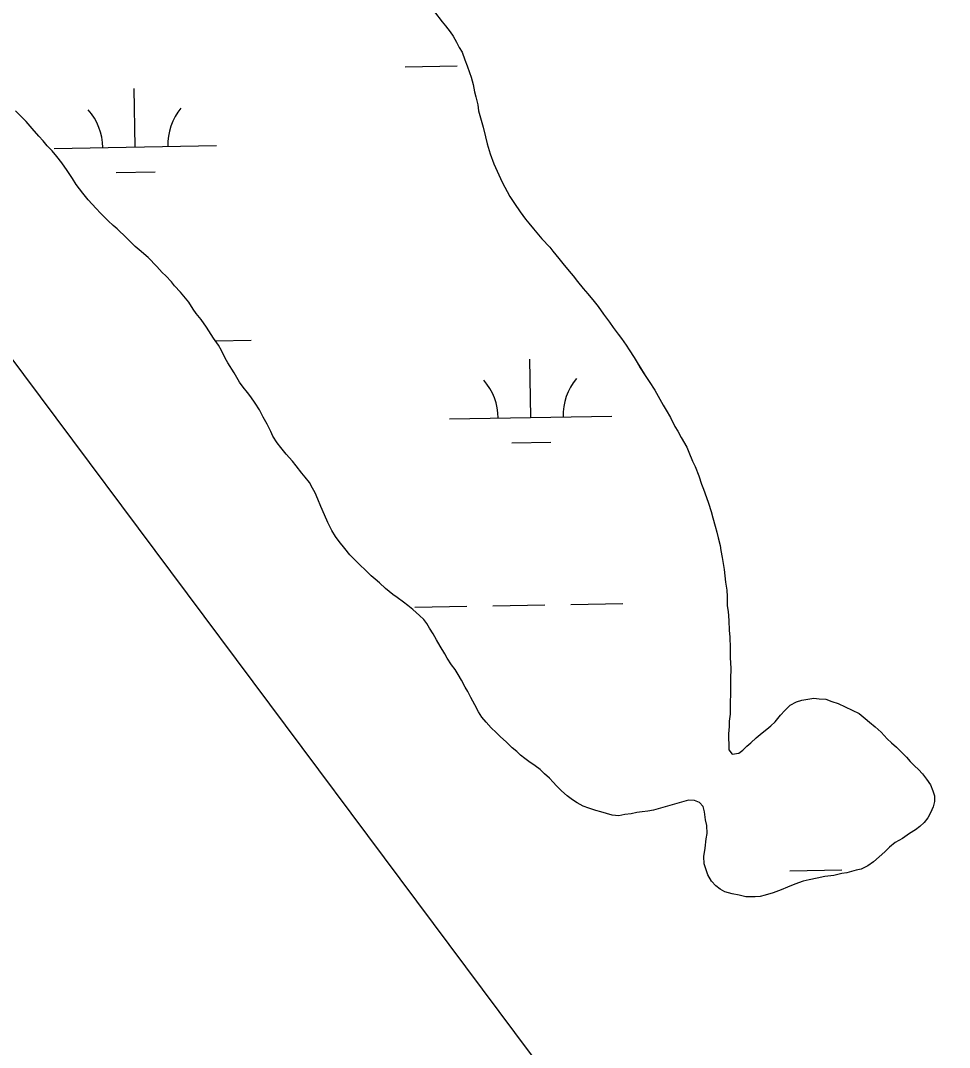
# Model space of a CAD drawing. Extents: x 3914892 to 3953151, y 242587 to 268572.
# Drawn here: x 3946876 to 3947448, y 249855 to 250487 of the extents above; entities that cross this region are included whole.
import ezdxf

# ---------------------------------------------------------------- set-up
doc = ezdxf.new("R2010")
doc.units = 0
for name, color, linetype in [('V-TOPO-SHOR', 7, 'Continuous'), ('V-UTIL-LINE', 7, 'Continuous'), ('V-WETL-SWMP', 7, 'Continuous')]:
    doc.layers.add(name, color=color, linetype=linetype)

msp = doc.modelspace()

# ---------------------------------------------------------------- linework, layer by layer
at = {"layer": 'V-TOPO-SHOR'}
for points in [[(3947131.32, 250492.24), (3947136.17, 250486.21), (3947138.21, 250483.59), (3947141.01, 250479.92), (3947142.79, 250477.3), (3947144.82, 250473.64), (3947146.59, 250470.25), (3947148.36, 250467.37), (3947150.12, 250462.68), (3947151.37, 250459.03), (3947152.87, 250454.86), (3947153.86, 250451.99), (3947155.1, 250447.57), (3947156.08, 250443.15), (3947156.82, 250440.02), (3947158.05, 250435.08), (3947158.52, 250431.44), (3947160, 250425.71), (3947161.24, 250421.29), (3947162.71, 250415.3), (3947163.7, 250411.14), (3947165.69, 250404.89)], [(3946987.69, 250302.99), (3946984.63, 250306.66), (3946982.85, 250309.28), (3946980.05, 250313.47), (3946978.01, 250316.09), (3946974.95, 250319.76), (3946971.37, 250323.7), (3946969.33, 250326.06), (3946966, 250329.74), (3946963.7, 250331.84), (3946960.37, 250335.52), (3946955, 250341.04), (3946949.62, 250345.78), (3946947.05, 250347.89), (3946941.67, 250353.15), (3946936.04, 250358.67), (3946933.48, 250360.78), (3946930.4, 250363.67), (3946925.79, 250368.4), (3946922.98, 250371.29), (3946918.12, 250376.55), (3946914.81, 250380.74), (3946910.73, 250385.98), (3946908.44, 250389.64), (3946905.14, 250394.61), (3946901.83, 250399.33), (3946898.77, 250403.26), (3946895.96, 250406.67), (3946892.89, 250409.82), (3946890.34, 250412.97), (3946887.78, 250415.86), (3946883.69, 250420.58), (3946879.86, 250424.78), (3946877.3, 250427.41), (3946873.46, 250431.35)], [(3947165.69, 250404.89), (3947167.94, 250398.63), (3947169.95, 250394.2), (3947172.98, 250387.41), (3947177.79, 250378.53), (3947180.58, 250374.34), (3947184.14, 250369.11), (3947187.46, 250364.65), (3947189.5, 250362.29), (3947192.31, 250358.62), (3947194.35, 250356.26), (3947197.41, 250352.59), (3947202.27, 250347.34), (3947204.31, 250344.98), (3947207.89, 250340.52), (3947210.44, 250337.37), (3947214.27, 250332.65), (3947216.82, 250329.77), (3947219.37, 250326.36), (3947222.94, 250321.9), (3947225.75, 250318.75), (3947229.58, 250314.03), (3947232.13, 250310.88), (3947235.44, 250306.17), (3947239.01, 250301.2), (3947241.3, 250298.05), (3947244.35, 250293.86), (3947246.4, 250291.24), (3947249.45, 250287.05), (3947251.23, 250284.17), (3947254.28, 250279.47), (3947256.05, 250276.33), (3947258.08, 250273.19), (3947261.13, 250268.48), (3947263.42, 250264.82), (3947266.98, 250259.32), (3947269, 250255.67), (3947272.04, 250250.18), (3947274.08, 250247.04), (3947276.61, 250242.6), (3947279.39, 250237.11), (3947281.17, 250234.23), (3947283.19, 250230.32), (3947286.74, 250224.3), (3947288, 250221.17), (3947290.26, 250215.7), (3947291.77, 250212.31), (3947294.03, 250206.57), (3947295.78, 250201.62), (3947297.03, 250198.49), (3947298.78, 250193.28), (3947300.03, 250189.89), (3947301.78, 250184.68), (3947302.76, 250180.77), (3947304.25, 250175.57), (3947305.24, 250171.92), (3947305.97, 250168.54), (3947307.21, 250163.85), (3947307.68, 250160.74), (3947308.4, 250156.32), (3947309.6, 250149.04), (3947310.54, 250141.24), (3947311.25, 250136.31), (3947311.46, 250132.41), (3947311.64, 250126.7), (3947312.11, 250123.07), (3947312.56, 250117.61), (3947312.73, 250111.39), (3947313.2, 250107.49), (3947313.37, 250100.49), (3947313.29, 250094.52), (3947313.72, 250088.29), (3947313.63, 250081.55), (3947313.55, 250075.32), (3947313.5, 250071.95), (3947313.44, 250067.54), (3947313.39, 250063.65), (3947313.34, 250060.02), (3947312.77, 250055.62), (3947312.72, 250052.25), (3947312.4, 250047.84), (3947312.36, 250044.73), (3947312.58, 250041.61), (3947312.53, 250037.99), (3947314.57, 250035.36), (3947318.73, 250035.83), (3947321.09, 250037.87), (3947323.71, 250040.17), (3947326.08, 250042.21), (3947329.49, 250045.28), (3947333.16, 250048.35), (3947336.04, 250050.64), (3947338.41, 250052.68), (3947341.03, 250055.24), (3947344.46, 250059.35), (3947347.09, 250062.17), (3947350.25, 250065.49), (3947354.17, 250067.52), (3947357.55, 250068.51), (3947361.19, 250069.24), (3947364.83, 250069.71)], [(3947266.12, 250000.74), (3947262.75, 250000.26), (3947259.11, 249999.79), (3947255.99, 249999.31), (3947252.35, 249998.58), (3947248.45, 249998.12), (3947244.81, 249997.39), (3947240.67, 249997.7), (3947237.31, 249998.79), (3947233.69, 249999.87), (3947230.59, 250000.69), (3947226.46, 250002.04), (3947222.84, 250003.39), (3947219.24, 250005.25), (3947216.41, 250007.1), (3947213.07, 250009.74), (3947209.48, 250012.64), (3947206.41, 250015.8), (3947204.37, 250018.16), (3947202.06, 250020.52), (3947198.99, 250023.16), (3947196.43, 250025.79), (3947193.35, 250028.16), (3947189.49, 250030.81), (3947186.92, 250032.66), (3947184.35, 250034.77), (3947182.05, 250036.87), (3947179.23, 250039.24), (3947175.39, 250042.93), (3947172.06, 250046.08), (3947169.24, 250048.71), (3947166.17, 250051.61), (3947163.1, 250055.02), (3947160.54, 250058.17), (3947158.51, 250061.31), (3947156.24, 250065.75), (3947153.7, 250070.19), (3947151.94, 250073.85), (3947150.16, 250076.46), (3947147.88, 250080.9), (3947145.85, 250084.3), (3947144.08, 250087.44), (3947141.78, 250090.32), (3947139.24, 250094.51), (3947137.72, 250097.12), (3947134.93, 250101.83), (3947132.65, 250105.75), (3947130.62, 250109.41), (3947128.33, 250112.81), (3947126.56, 250115.68), (3947124.77, 250118.3), (3947122.21, 250120.67), (3947118.11, 250124.36), (3947115.03, 250126.73), (3947112.21, 250128.85), (3947108.35, 250131.75), (3947105.79, 250133.6), (3947101.17, 250137.29), (3947097.58, 250140.71), (3947094.76, 250143.08), (3947092.45, 250145.19), (3947088.87, 250148.61), (3947085.28, 250151.77), (3947082.21, 250154.92), (3947079.14, 250158.08), (3947076.08, 250162.01), (3947072.76, 250166.2), (3947070.47, 250169.35), (3947068.18, 250173.01), (3947065.66, 250177.97), (3947063.64, 250182.67), (3947061.38, 250187.88), (3947059.62, 250192.32), (3947057.86, 250196.23), (3947056.34, 250199.1), (3947054.31, 250202.5), (3947051.76, 250205.91), (3947049.72, 250208.27), (3947046.15, 250212.73), (3947043.85, 250215.61), (3947040.02, 250220.07), (3947036.7, 250224.01), (3947034.4, 250226.89), (3947031.87, 250231.07), (3947030.6, 250233.95), (3947028.33, 250238.38), (3947025.8, 250242.83), (3947023.52, 250247.27), (3947020.98, 250251.45), (3947018.18, 250255.38), (3947016.14, 250258), (3947013.59, 250261.15), (3947011.3, 250264.29), (3947008, 250270.04), (3947004.2, 250276.32), (3947002.42, 250279.19), (3947000.15, 250283.89), (3946998.37, 250287.03), (3946995.32, 250291.48), (3946991, 250298.28), (3946987.69, 250302.99)], [(3947364.83, 250069.71), (3947368.2, 250069.41), (3947372.34, 250069.09), (3947375.96, 250067.75), (3947379.83, 250066.4), (3947384.21, 250064.52), (3947388.6, 250062.39), (3947392.72, 250060.26), (3947396.57, 250057.36), (3947399.13, 250054.99), (3947402.72, 250052.09), (3947406.31, 250048.92), (3947410.15, 250044.72), (3947412.71, 250042.36), (3947415.79, 250039.72), (3947418.86, 250036.57), (3947421.93, 250033.42), (3947424.23, 250030.79), (3947426.79, 250028.16), (3947429.35, 250025.79), (3947431.91, 250023.17), (3947434.2, 250020.02), (3947436.74, 250016.36), (3947438.25, 250012.71), (3947439.25, 250009.58), (3947439.2, 250006.21), (3947438.38, 250002.85), (3947436.77, 249999.24), (3947435.18, 249996.15), (3947432.81, 249993.33), (3947430.18, 249990.77), (3947427.56, 249988.73), (3947423.9, 249986.44), (3947419.45, 249983.39), (3947415, 249980.85), (3947411.59, 249978.05), (3947408.7, 249975.23), (3947405.03, 249972.17), (3947401.62, 249969.1), (3947398.21, 249966.55), (3947394.03, 249964.53), (3947390.91, 249963.8), (3947385.19, 249962.32), (3947382.07, 249961.84), (3947377.12, 249960.61), (3947371.67, 249959.9), (3947366.98, 249958.93), (3947362.04, 249957.95), (3947358.4, 249957.23), (3947353.19, 249955.22), (3947348.75, 249953.46), (3947344.84, 249951.7), (3947339.89, 249949.95), (3947334.94, 249948.46), (3947331.82, 249947.73), (3947328.7, 249947.51), (3947323, 249947.58), (3947318.86, 249948.42), (3947314.72, 249949.25), (3947310.07, 249950.61), (3947307.24, 249952.2), (3947304.67, 249954.31), (3947301.86, 249957.2), (3947299.58, 249961.12), (3947298.33, 249964.77), (3947297.33, 249967.9), (3947297.13, 249972.31), (3947297.98, 249977.48), (3947298.57, 249983.18), (3947299.14, 249986.55), (3947298.94, 249991.48), (3947298.21, 249994.86), (3947297.5, 249999.8), (3947296.76, 250003.18), (3947294.46, 250005.55), (3947291.37, 250006.88), (3947287.74, 250006.93), (3947266.12, 250000.74)]]:
    msp.add_lwpolyline(points, dxfattribs=at)
at = {"layer": 'V-UTIL-LINE'}
msp.add_lwpolyline([(3948169.11, 248539.5), (3943237.97, 255147.12), (3942718.96, 254629.2), (3942249.25, 255285.98), (3942181.88, 255241.06)], dxfattribs=at)
at = {"layer": 'V-WETL-SWMP'}
for p, q in [((3947113.32, 250458.45), (3947145.32, 250459.03)), ((3946947.12, 250409.04), (3946946.47, 250445.04)), ((3946897.12, 250408.15), (3946997.11, 250409.94)), ((3946935.39, 250393.4), (3946959.39, 250393.83)), ((3946996.45, 250289.84), (3947018.41, 250290.23)), ((3947190.61, 250242.56), (3947189.96, 250278.55)), ((3947140.61, 250241.66), (3947240.6, 250243.45)), ((3947178.88, 250226.92), (3947202.88, 250227.35)), ((3947119.27, 250125.83), (3947151.27, 250126.41)), ((3947167.27, 250126.69), (3947199.26, 250127.26)), ((3947215.26, 250127.55), (3947247.25, 250128.12)), ((3947350.22, 249963.44), (3947382.21, 249964.01))]:
    msp.add_line(p, q, dxfattribs=at)
for points in [[(3947131.32, 250492.24), (3947136.17, 250486.21), (3947138.21, 250483.59), (3947141.01, 250479.92), (3947142.79, 250477.3), (3947144.82, 250473.64), (3947146.59, 250470.25), (3947148.36, 250467.37), (3947150.12, 250462.68), (3947151.37, 250459.03), (3947152.87, 250454.86), (3947153.87, 250451.99), (3947155.1, 250447.57), (3947156.08, 250443.15), (3947156.82, 250440.02), (3947158.05, 250435.08), (3947158.52, 250431.44), (3947160, 250425.71), (3947161.24, 250421.29), (3947162.71, 250415.3), (3947163.7, 250411.14), (3947165.69, 250404.89)], [(3946908.44, 250389.64), (3946905.14, 250394.61), (3946901.83, 250399.33), (3946898.77, 250403.26), (3946895.96, 250406.67), (3946892.89, 250409.82), (3946890.34, 250412.97), (3946887.78, 250415.86), (3946883.69, 250420.58), (3946879.86, 250424.78), (3946877.3, 250427.41), (3946873.46, 250431.35)], [(3947165.69, 250404.89), (3947167.94, 250398.63), (3947169.95, 250394.2), (3947172.98, 250387.41), (3947177.79, 250378.53), (3947180.58, 250374.34), (3947184.15, 250369.11), (3947187.46, 250364.65), (3947189.5, 250362.29), (3947192.31, 250358.62), (3947194.35, 250356.26), (3947197.41, 250352.59), (3947202.27, 250347.34), (3947204.31, 250344.98), (3947207.89, 250340.52), (3947210.44, 250337.37), (3947214.27, 250332.65), (3947216.82, 250329.77), (3947219.37, 250326.36), (3947222.94, 250321.9), (3947225.75, 250318.75), (3947229.58, 250314.03), (3947232.13, 250310.89), (3947235.44, 250306.17), (3947239.01, 250301.2), (3947241.3, 250298.05), (3947244.35, 250293.86), (3947246.4, 250291.24), (3947249.45, 250287.05), (3947251.23, 250284.17), (3947254.28, 250279.46), (3947256.05, 250276.33), (3947258.09, 250273.19), (3947261.14, 250268.48), (3947263.42, 250264.82), (3947266.98, 250259.32), (3947269, 250255.67), (3947272.04, 250250.18), (3947274.08, 250247.04), (3947276.61, 250242.6), (3947279.39, 250237.11), (3947281.17, 250234.23), (3947283.19, 250230.32), (3947286.74, 250224.3), (3947288, 250221.17), (3947290.26, 250215.7), (3947291.77, 250212.3), (3947294.03, 250206.57), (3947295.78, 250201.62), (3947297.03, 250198.49), (3947298.78, 250193.28), (3947300.03, 250189.89), (3947301.78, 250184.68), (3947302.76, 250180.77), (3947304.25, 250175.57), (3947305.24, 250171.92), (3947305.97, 250168.54), (3947307.21, 250163.86), (3947307.68, 250160.74), (3947308.4, 250156.32), (3947309.6, 250149.04), (3947310.54, 250141.24), (3947311.25, 250136.31), (3947311.46, 250132.41), (3947311.64, 250126.7), (3947312.11, 250123.07), (3947312.56, 250117.61), (3947312.73, 250111.39), (3947313.2, 250107.49), (3947313.37, 250100.48), (3947313.29, 250094.52), (3947313.72, 250088.29), (3947313.63, 250081.55), (3947313.55, 250075.32), (3947313.5, 250071.95), (3947313.44, 250067.54), (3947313.39, 250063.65), (3947313.34, 250060.02), (3947312.77, 250055.62), (3947312.72, 250052.25), (3947312.4, 250047.84), (3947312.36, 250044.73), (3947312.58, 250041.62), (3947312.53, 250037.99), (3947314.57, 250035.36), (3947318.73, 250035.83), (3947321.09, 250037.87), (3947323.71, 250040.17), (3947326.08, 250042.21), (3947329.49, 250045.28), (3947333.16, 250048.35), (3947336.04, 250050.64), (3947338.41, 250052.68), (3947341.03, 250055.24), (3947344.46, 250059.35), (3947347.09, 250062.17), (3947350.25, 250065.49), (3947354.17, 250067.52), (3947357.55, 250068.51), (3947361.19, 250069.24), (3947364.83, 250069.71)], [(3947189.49, 250030.81), (3947186.92, 250032.66), (3947184.35, 250034.77), (3947182.05, 250036.87), (3947179.23, 250039.24), (3947175.39, 250042.93), (3947172.06, 250046.08), (3947169.24, 250048.71), (3947166.16, 250051.61), (3947163.1, 250055.02), (3947160.54, 250058.17), (3947158.51, 250061.31), (3947156.24, 250065.75), (3947153.7, 250070.19), (3947151.94, 250073.85), (3947150.16, 250076.46), (3947147.88, 250080.9), (3947145.85, 250084.3), (3947144.08, 250087.44), (3947141.78, 250090.32), (3947139.24, 250094.51), (3947137.72, 250097.12), (3947134.93, 250101.83), (3947132.65, 250105.75), (3947130.62, 250109.4), (3947128.33, 250112.81), (3947126.56, 250115.68), (3947124.77, 250118.3), (3947122.21, 250120.67), (3947118.11, 250124.36), (3947115.03, 250126.73), (3947112.21, 250128.85), (3947108.35, 250131.75), (3947105.79, 250133.6), (3947101.17, 250137.29), (3947097.58, 250140.71), (3947094.76, 250143.08), (3947092.45, 250145.19), (3947088.87, 250148.61), (3947085.28, 250151.77), (3947082.21, 250154.92), (3947079.14, 250158.08), (3947076.08, 250162.01), (3947072.76, 250166.2), (3947070.47, 250169.35), (3947068.18, 250173.01), (3947065.65, 250177.97), (3947063.64, 250182.67), (3947061.38, 250187.88), (3947059.62, 250192.32), (3947057.86, 250196.23), (3947056.34, 250199.1), (3947054.31, 250202.5), (3947051.76, 250205.91), (3947049.72, 250208.27), (3947046.15, 250212.73), (3947043.85, 250215.61), (3947040.02, 250220.07), (3947036.7, 250224.01), (3947034.4, 250226.89), (3947031.87, 250231.07), (3947030.61, 250233.94), (3947028.33, 250238.38), (3947025.8, 250242.83), (3947023.52, 250247.27), (3947020.98, 250251.45), (3947018.18, 250255.38), (3947016.14, 250258), (3947013.59, 250261.15), (3947011.3, 250264.29), (3947008, 250270.04), (3947004.2, 250276.32), (3947002.42, 250279.19), (3947000.15, 250283.89), (3946998.37, 250287.03), (3946995.32, 250291.48), (3946991, 250298.28), (3946987.69, 250302.99), (3946984.63, 250306.66), (3946982.85, 250309.28), (3946980.05, 250313.47), (3946978.01, 250316.09), (3946974.95, 250319.76), (3946971.37, 250323.7), (3946969.33, 250326.06), (3946966, 250329.74), (3946963.7, 250331.84), (3946960.37, 250335.52), (3946955, 250341.04), (3946949.62, 250345.78), (3946947.05, 250347.89), (3946941.67, 250353.15), (3946936.04, 250358.67), (3946933.48, 250360.78), (3946930.4, 250363.67), (3946925.79, 250368.4), (3946922.98, 250371.29), (3946918.12, 250376.55), (3946914.81, 250380.74), (3946910.73, 250385.98), (3946908.44, 250389.64)], [(3947364.83, 250069.71), (3947368.2, 250069.41), (3947372.34, 250069.09), (3947375.96, 250067.75), (3947379.83, 250066.4), (3947384.21, 250064.52), (3947388.6, 250062.39), (3947392.72, 250060.26), (3947396.57, 250057.36), (3947399.13, 250054.99), (3947402.72, 250052.09), (3947406.31, 250048.93), (3947410.15, 250044.72), (3947412.71, 250042.36), (3947415.79, 250039.72), (3947418.86, 250036.57), (3947421.93, 250033.41), (3947424.23, 250030.79), (3947426.79, 250028.16), (3947429.35, 250025.79), (3947431.91, 250023.17), (3947434.2, 250020.02), (3947436.74, 250016.36), (3947438.25, 250012.71), (3947439.25, 250009.58), (3947439.2, 250006.21), (3947438.38, 250002.85), (3947436.77, 249999.24), (3947435.18, 249996.15), (3947432.81, 249993.33), (3947430.18, 249990.77), (3947427.56, 249988.73), (3947423.9, 249986.44), (3947419.45, 249983.39), (3947415, 249980.85), (3947411.59, 249978.05), (3947408.7, 249975.23), (3947405.03, 249972.17), (3947401.62, 249969.1), (3947398.21, 249966.55), (3947394.03, 249964.53), (3947390.91, 249963.8), (3947385.19, 249962.32), (3947382.07, 249961.84), (3947377.12, 249960.61), (3947371.67, 249959.9), (3947366.98, 249958.93), (3947362.04, 249957.96), (3947358.4, 249957.23), (3947353.19, 249955.22), (3947348.75, 249953.46), (3947344.84, 249951.7), (3947339.89, 249949.95), (3947334.94, 249948.46), (3947331.82, 249947.72), (3947328.7, 249947.51), (3947323, 249947.58), (3947318.86, 249948.42), (3947314.72, 249949.25), (3947310.07, 249950.61), (3947307.24, 249952.2), (3947304.67, 249954.31), (3947301.86, 249957.2), (3947299.58, 249961.12), (3947298.33, 249964.77), (3947297.33, 249967.9), (3947297.13, 249972.31), (3947297.98, 249977.49), (3947298.57, 249983.18), (3947299.14, 249986.55), (3947298.94, 249991.48), (3947298.21, 249994.86), (3947297.5, 249999.8), (3947296.76, 250003.18), (3947294.46, 250005.55), (3947291.37, 250006.88), (3947287.73, 250006.93), (3947266.12, 250000.74), (3947262.75, 250000.26), (3947259.11, 249999.79), (3947255.99, 249999.31), (3947252.35, 249998.58), (3947248.45, 249998.12), (3947244.81, 249997.39), (3947240.67, 249997.7), (3947237.31, 249998.79), (3947233.69, 249999.87), (3947230.59, 250000.69), (3947226.46, 250002.04), (3947222.84, 250003.39), (3947219.24, 250005.25), (3947216.41, 250007.1), (3947213.07, 250009.74), (3947209.48, 250012.64), (3947206.41, 250015.8), (3947204.37, 250018.16), (3947202.06, 250020.52), (3947198.98, 250023.16), (3947196.43, 250025.79), (3947193.35, 250028.16), (3947189.49, 250030.81)]]:
    msp.add_lwpolyline(points, dxfattribs=at)
for centre, start, end in [((3946891.87, 250408.53), 0.25318, 41.79684), ((3947002.34, 250410.51), 140.25318, 181.79684), ((3947135.36, 250242.05), 0.25318, 41.79684), ((3947245.83, 250244.02), 140.25318, 181.79684)]:
    msp.add_arc(centre, 35.25, start, end, dxfattribs=at)

doc.saveas('drawing.dxf')
